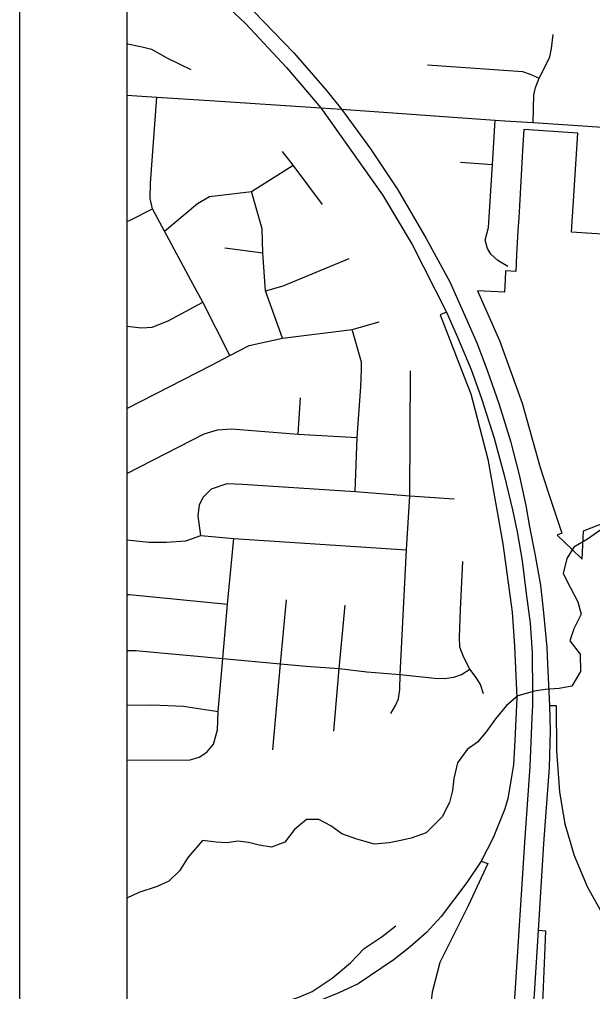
# Model space of a CAD drawing. Extents: x 208586767.6 to 208586821.4, y -134301046.9 to -134301022.9.
# Drawn here: x 208586777.928 to 208586778.463, y -134301025.123 to -134301024.217 of the extents above; entities that cross this region are included whole.
import ezdxf

# ---------------------------------------------------------------- set-up
doc = ezdxf.new("R2010")
doc.units = 0
for name, color, linetype in [('GM_X_Corporation', 7, 'Continuous'), ('GM_X_County_Road', 7, 'Continuous'), ('GM_X_Interchange_Ramps', 7, 'Continuous'), ('GM_X_Interstate_Route', 7, 'Continuous'), ('GM_X_Minor_River', 7, 'Continuous'), ('GM_X_Township_Road', 7, 'Continuous'), ('SH_Data', 7, 'Continuous')]:
    doc.layers.add(name, color=color, linetype=linetype)

msp = doc.modelspace()

# ---------------------------------------------------------------- linework, layer by layer
at = {"layer": 'GM_X_Corporation'}
for points in [[(208586780.70516, -134301026.71709), (208586780.71564, -134301026.59783), (208586780.72517, -134301026.42102), (208586780.75163, -134301025.96027), (208586780.75793, -134301025.857), (208586780.78397, -134301025.42935), (208586780.79299, -134301025.29198), (208586780.79385, -134301025.27895), (208586780.84682, -134301024.47213), (208586780.8523, -134301024.30943), (208586780.86081, -134301024.16936), (208586780.86862, -134301024.04072), (208586778.02826, -134301024.04072), (208586778.02826, -134301026.87222)], [(208586778.47147, -134301024.41766), (208586778.44292, -134301024.41557), (208586778.44874, -134301024.32348), (208586778.4348, -134301024.32258), (208586778.39858, -134301024.32013), (208586778.39774, -134301024.33431), (208586778.39709, -134301024.34534), (208586778.39641, -134301024.3569), (208586778.39576, -134301024.36803), (208586778.39507, -134301024.37976), (208586778.3944, -134301024.39108), (208586778.39374, -134301024.40231), (208586778.39304, -134301024.41423), (208586778.39171, -134301024.43677), (208586778.39095, -134301024.45244), (208586778.38148, -134301024.45183), (208586778.38113, -134301024.45969), (208586778.38058, -134301024.47172), (208586778.35541, -134301024.47047), (208586778.37575, -134301024.51655), (208586778.39683, -134301024.57508), (208586778.41364, -134301024.63498), (208586778.4215, -134301024.65889), (208586778.4338, -134301024.6963), (208586778.42945, -134301024.69815), (208586778.44312, -134301024.7112), (208586778.4529, -134301024.72045), (208586778.45422, -134301024.69418), (208586778.48666, -134301024.68115)]]:
    msp.add_lwpolyline(points, dxfattribs=at)
at = {"layer": 'GM_X_County_Road'}
for points in [[(208586778.02826, -134301024.28806), (208586778.05644, -134301024.28981), (208586778.10571, -134301024.29303)], [(208586778.10571, -134301024.29303), (208586778.20917, -134301024.29977), (208586778.22848, -134301024.30113), (208586778.37181, -134301024.31125), (208586778.38065, -134301024.31184)], [(208586778.38065, -134301024.31184), (208586778.40718, -134301024.31359), (208586778.47662, -134301024.31827), (208586778.60388, -134301024.32708)]]:
    msp.add_lwpolyline(points, dxfattribs=at)
at = {"layer": 'GM_X_Interchange_Ramps'}
for points in [[(208586778.32642, -134301024.49036), (208586778.32064, -134301024.49287), (208586778.34286, -134301024.55042), (208586778.34901, -134301024.56635), (208586778.365, -134301024.62737), (208586778.37903, -134301024.70609), (208586778.38658, -134301024.76291), (208586778.38749, -134301024.76972), (208586778.38991, -134301024.80159), (208586778.39199, -134301024.84978), (208586778.39008, -134301024.88954), (208586778.38888, -134301024.91221), (208586778.3837, -134301024.94335), (208586778.38096, -134301024.95306), (208586778.37, -134301024.98008), (208586778.35869, -134301025.00198)], [(208586778.599, -134301025.15881), (208586778.58213, -134301025.15123), (208586778.56944, -134301025.14427), (208586778.5572, -134301025.13685), (208586778.5336, -134301025.11996), (208586778.51178, -134301025.10066), (208586778.49129, -134301025.07803), (208586778.48975, -134301025.07589), (208586778.47321, -134301025.05299), (208586778.45788, -134301025.02567), (208586778.44564, -134301024.99698), (208586778.43694, -134301024.96739), (208586778.43196, -134301024.93736), (208586778.42939, -134301024.89901), (208586778.42899, -134301024.85724), (208586778.42236, -134301024.85715)], [(208586778.35869, -134301025.00198), (208586778.3453, -134301025.02159), (208586778.32143, -134301025.05356), (208586778.30764, -134301025.06823), (208586778.29253, -134301025.08181), (208586778.27764, -134301025.09341), (208586778.24392, -134301025.11618), (208586778.22597, -134301025.1245), (208586778.20758, -134301025.13194), (208586778.18853, -134301025.13829), (208586778.16926, -134301025.14289), (208586778.15984, -134301025.14464), (208586778.12978, -134301025.14875), (208586778.09838, -134301025.14973), (208586778.09814, -134301025.15498)], [(208586778.35869, -134301025.00198), (208586778.36489, -134301025.00418), (208586778.3465, -134301025.04346), (208586778.32367, -134301025.08952), (208586778.32029, -134301025.09634), (208586778.3131, -134301025.12391), (208586778.31169, -134301025.13406), (208586778.31018, -134301025.14517), (208586778.31227, -134301025.16914), (208586778.3139, -134301025.17814), (208586778.3155, -134301025.18768)], [(208586778.41038, -134301025.2315), (208586778.41303, -134301025.18637), (208586778.4138, -134301025.1776), (208586778.41498, -134301025.15421), (208586778.41653, -134301025.12674), (208586778.41909, -134301025.06696), (208586778.41181, -134301025.0665)]]:
    msp.add_lwpolyline(points, dxfattribs=at)
at = {"layer": 'GM_X_Interstate_Route'}
msp.add_line((208586778.40631, -134301024.80782), (208586778.40648, -134301024.84539), dxfattribs=at)
for points in [[(208586778.02826, -134301024.11155), (208586778.05847, -134301024.13312), (208586778.10851, -134301024.17413), (208586778.14667, -134301024.2101), (208586778.18418, -134301024.2487), (208586778.21444, -134301024.28379), (208586778.22848, -134301024.30113), (208586778.25568, -134301024.33797), (208586778.28112, -134301024.37613), (208586778.30744, -134301024.42175), (208586778.32959, -134301024.46211), (208586778.34209, -134301024.48996), (208586778.3546, -134301024.51891), (208586778.36447, -134301024.54436), (208586778.37565, -134301024.57638), (208586778.38618, -134301024.61059), (208586778.39429, -134301024.64196), (208586778.40044, -134301024.67047), (208586778.40379, -134301024.6903), (208586778.40877, -134301024.71543), (208586778.41403, -134301024.7446), (208586778.41688, -134301024.77048), (208586778.41996, -134301024.80273), (208586778.42062, -134301024.81784)], [(208586778.05833, -134301024.14975), (208586778.06613, -134301024.15575), (208586778.10474, -134301024.18887), (208586778.13917, -134301024.22111), (208586778.17733, -134301024.26235), (208586778.20917, -134301024.29977), (208586778.26682, -134301024.381), (208586778.29446, -134301024.42728), (208586778.32642, -134301024.49036), (208586778.33679, -134301024.5137), (208586778.34929, -134301024.54353), (208586778.35894, -134301024.57072), (208586778.37078, -134301024.60779), (208586778.38021, -134301024.64222), (208586778.38789, -134301024.67447), (208586778.39228, -134301024.69486), (208586778.39688, -134301024.72184), (208586778.40061, -134301024.75255), (208586778.40456, -134301024.77996), (208586778.40631, -134301024.80782)], [(208586778.42062, -134301024.81784), (208586778.42236, -134301024.85715), (208586778.42303, -134301024.88037), (208586778.42201, -134301024.91444), (208586778.41697, -134301024.98529), (208586778.41181, -134301025.0665), (208586778.40807, -134301025.12542), (208586778.40597, -134301025.15835), (208586778.405, -134301025.17685), (208586778.40453, -134301025.18582), (208586778.4015, -134301025.23113)], [(208586778.40648, -134301024.84539), (208586778.40653, -134301024.85695), (208586778.40606, -134301024.86813), (208586778.40412, -134301024.91375), (208586778.39908, -134301024.9846), (208586778.39016, -134301025.12475), (208586778.38777, -134301025.16313)]]:
    msp.add_lwpolyline(points, dxfattribs=at)
at = {"layer": 'GM_X_Minor_River'}
msp.add_lwpolyline([(208586778.4733, -134301024.691), (208586778.45801, -134301024.70185), (208586778.44503, -134301024.70932), (208586778.43848, -134301024.71988), (208586778.43531, -134301024.73389), (208586778.44163, -134301024.74648), (208586778.44871, -134301024.76021), (208586778.45202, -134301024.77163), (208586778.44505, -134301024.78523), (208586778.44153, -134301024.79658), (208586778.4509, -134301024.80882), (208586778.45149, -134301024.82515), (208586778.44339, -134301024.83873), (208586778.43161, -134301024.84089), (208586778.41831, -134301024.8419), (208586778.40843, -134301024.84332), (208586778.39283, -134301024.84772), (208586778.3825, -134301024.85673), (208586778.37213, -134301024.86915), (208586778.36328, -134301024.88121), (208586778.35522, -134301024.891), (208586778.34566, -134301024.89774), (208586778.33681, -134301024.91018), (208586778.33326, -134301024.92494), (208586778.33201, -134301024.93594), (208586778.32924, -134301024.9473), (208586778.32228, -134301024.96051), (208586778.30734, -134301024.97555), (208586778.29362, -134301024.98035), (208586778.28374, -134301024.98253), (208586778.27309, -134301024.9847), (208586778.25941, -134301024.98608), (208586778.24276, -134301024.98136), (208586778.22877, -134301024.97629), (208586778.21859, -134301024.96898), (208586778.20727, -134301024.96317), (208586778.19588, -134301024.96306), (208586778.18478, -134301024.97244), (208586778.17556, -134301024.98411), (208586778.16337, -134301024.98893), (208586778.15162, -134301024.98691), (208586778.14178, -134301024.98453), (208586778.13193, -134301024.9833), (208586778.12205, -134301024.98472), (208586778.1118, -134301024.98424), (208586778.09891, -134301024.98259), (208586778.08548, -134301024.99802), (208586778.07739, -134301025.01085), (208586778.06743, -134301025.02062), (208586778.05675, -134301025.02545), (208586778.03962, -134301025.03097), (208586778.02826, -134301025.03636)], dxfattribs=at)
at = {"layer": 'GM_X_Township_Road'}
for p, q in [((208586778.33955, -134301024.35053), (208586778.3692, -134301024.35261)), ((208586778.11976, -134301024.43016), (208586778.15505, -134301024.43485)), ((208586778.02826, -134301024.58015), (208586778.1072, -134301024.53951)), ((208586778.18812, -134301024.60399), (208586778.19033, -134301024.57009))]:
    msp.add_line(p, q, dxfattribs=at)
for points in [[(208586778.02826, -134301024.23988), (208586778.02898, -134301024.24009), (208586778.04263, -134301024.24293), (208586778.05135, -134301024.24532), (208586778.06569, -134301024.25312), (208586778.08798, -134301024.26405)], [(208586778.40718, -134301024.31359), (208586778.40796, -134301024.28758), (208586778.40952, -134301024.28082), (208586778.4129, -134301024.27224), (208586778.4207, -134301024.25689), (208586778.42269, -134301024.25223), (208586778.42435, -134301024.24467), (208586778.42591, -134301024.2314)], [(208586778.30886, -134301024.25975), (208586778.38871, -134301024.26521), (208586778.39729, -134301024.26599), (208586778.40432, -134301024.26859), (208586778.4129, -134301024.27224)], [(208586778.09033, -134301024.4644), (208586778.06337, -134301024.41482), (208586778.0524, -134301024.39383), (208586778.05028, -134301024.38419), (208586778.05047, -134301024.37013), (208586778.05644, -134301024.28981)], [(208586778.38369, -134301024.44781), (208586778.37427, -134301024.44196), (208586778.36789, -134301024.43616), (208586778.36455, -134301024.43079), (208586778.36239, -134301024.42315), (208586778.36556, -134301024.41139), (208586778.3692, -134301024.35261), (208586778.37181, -134301024.31125)], [(208586778.21091, -134301024.38978), (208586778.18356, -134301024.35318), (208586778.17354, -134301024.34047)], [(208586778.06337, -134301024.41482), (208586778.09419, -134301024.38901), (208586778.10536, -134301024.38246), (208586778.14465, -134301024.37784), (208586778.18356, -134301024.35318)], [(208586778.17338, -134301024.51446), (208586778.15753, -134301024.47025), (208586778.15505, -134301024.43485), (208586778.15467, -134301024.4125), (208586778.14465, -134301024.37784)], [(208586778.02826, -134301024.40565), (208586778.03153, -134301024.40466), (208586778.0524, -134301024.39383)], [(208586778.15753, -134301024.47025), (208586778.17412, -134301024.46582), (208586778.23564, -134301024.4404)], [(208586778.12438, -134301024.53067), (208586778.09932, -134301024.48093), (208586778.09033, -134301024.4644)], [(208586778.02826, -134301024.50327), (208586778.04221, -134301024.50488), (208586778.05216, -134301024.50414), (208586778.0669, -134301024.49825), (208586778.09932, -134301024.48093)], [(208586778.1072, -134301024.53951), (208586778.12438, -134301024.53067), (208586778.14243, -134301024.52146), (208586778.17338, -134301024.51446), (208586778.23859, -134301024.50636), (208586778.2637, -134301024.49933)], [(208586778.2412, -134301024.65724), (208586778.24301, -134301024.60694), (208586778.2467, -134301024.55977), (208586778.24707, -134301024.54394), (208586778.24707, -134301024.53693), (208586778.23859, -134301024.50636)], [(208586778.27443, -134301024.86429), (208586778.279, -134301024.85688), (208586778.28171, -134301024.85044), (208586778.28296, -134301024.84192), (208586778.28337, -134301024.828), (208586778.28898, -134301024.71167), (208586778.2923, -134301024.6614), (208586778.29279, -134301024.54494)], [(208586778.02826, -134301024.64054), (208586778.10043, -134301024.60362), (208586778.11295, -134301024.59993), (208586778.12585, -134301024.59883), (208586778.18812, -134301024.60399), (208586778.24301, -134301024.60694)], [(208586778.09745, -134301024.69838), (208586778.09495, -134301024.6801), (208586778.0962, -134301024.66971), (208586778.09952, -134301024.66264), (208586778.10741, -134301024.65475), (208586778.12196, -134301024.64977), (208586778.13608, -134301024.65059), (208586778.2412, -134301024.65724), (208586778.2923, -134301024.6614), (208586778.33344, -134301024.66431)], [(208586778.02826, -134301024.70251), (208586778.04884, -134301024.70461), (208586778.06503, -134301024.70461), (208586778.08332, -134301024.70336), (208586778.09745, -134301024.69838), (208586778.12819, -134301024.70129), (208586778.28898, -134301024.71167)], [(208586778.02826, -134301024.90762), (208586778.08747, -134301024.90736), (208586778.09578, -134301024.90486), (208586778.10285, -134301024.9003), (208586778.10908, -134301024.89282), (208586778.11282, -134301024.87952), (208586778.11364, -134301024.86249), (208586778.1178, -134301024.81304), (208586778.12237, -134301024.76236), (208586778.12819, -134301024.70129)], [(208586778.36106, -134301024.84608), (208586778.35815, -134301024.83714), (208586778.354, -134301024.8307), (208586778.34818, -134301024.82302), (208586778.34258, -134301024.81221), (208586778.33884, -134301024.80245), (208586778.33842, -134301024.79311), (208586778.33946, -134301024.76734), (208586778.34174, -134301024.72247)], [(208586778.02826, -134301024.75322), (208586778.03097, -134301024.75322), (208586778.12237, -134301024.76236)], [(208586778.16454, -134301024.89822), (208586778.17161, -134301024.81782), (208586778.17722, -134301024.7582)], [(208586778.22125, -134301024.88077), (208586778.22624, -134301024.8224), (208586778.23206, -134301024.76319)], [(208586778.02826, -134301024.80543), (208586778.03637, -134301024.80557), (208586778.1178, -134301024.81304), (208586778.17161, -134301024.81782), (208586778.1957, -134301024.82011), (208586778.22624, -134301024.8224), (208586778.252, -134301024.82551), (208586778.28337, -134301024.828), (208586778.31515, -134301024.83133), (208586778.3245, -134301024.83174), (208586778.33322, -134301024.83029), (208586778.34049, -134301024.8278), (208586778.34818, -134301024.82302)], [(208586778.02826, -134301024.8566), (208586778.05174, -134301024.85626), (208586778.08124, -134301024.8575), (208586778.11364, -134301024.86249)], [(208586778.02826, -134301025.14485), (208586778.04273, -134301025.14302), (208586778.04987, -134301025.14117), (208586778.06265, -134301025.13644), (208586778.06714, -134301025.135), (208586778.07256, -134301025.13431), (208586778.08442, -134301025.13431), (208586778.10276, -134301025.13542), (208586778.12296, -134301025.13616), (208586778.13739, -134301025.13644), (208586778.15189, -134301025.13541), (208586778.16511, -134301025.13449), (208586778.17706, -134301025.13255), (208586778.18882, -134301025.12866), (208586778.20115, -134301025.12328), (208586778.21968, -134301025.11088), (208586778.23699, -134301025.09645), (208586778.24961, -134301025.0831), (208586778.26655, -134301025.07192), (208586778.27917, -134301025.06218)]]:
    msp.add_lwpolyline(points, dxfattribs=at)
at = {"layer": 'SH_Data'}
for p, q in [((208586777.92826, -134301023.94072), (208586777.92826, -134301030.94072)), ((208586778.02826, -134301024.04072), (208586778.02826, -134301030.84072))]:
    msp.add_line(p, q, dxfattribs=at)

doc.saveas('drawing.dxf')
